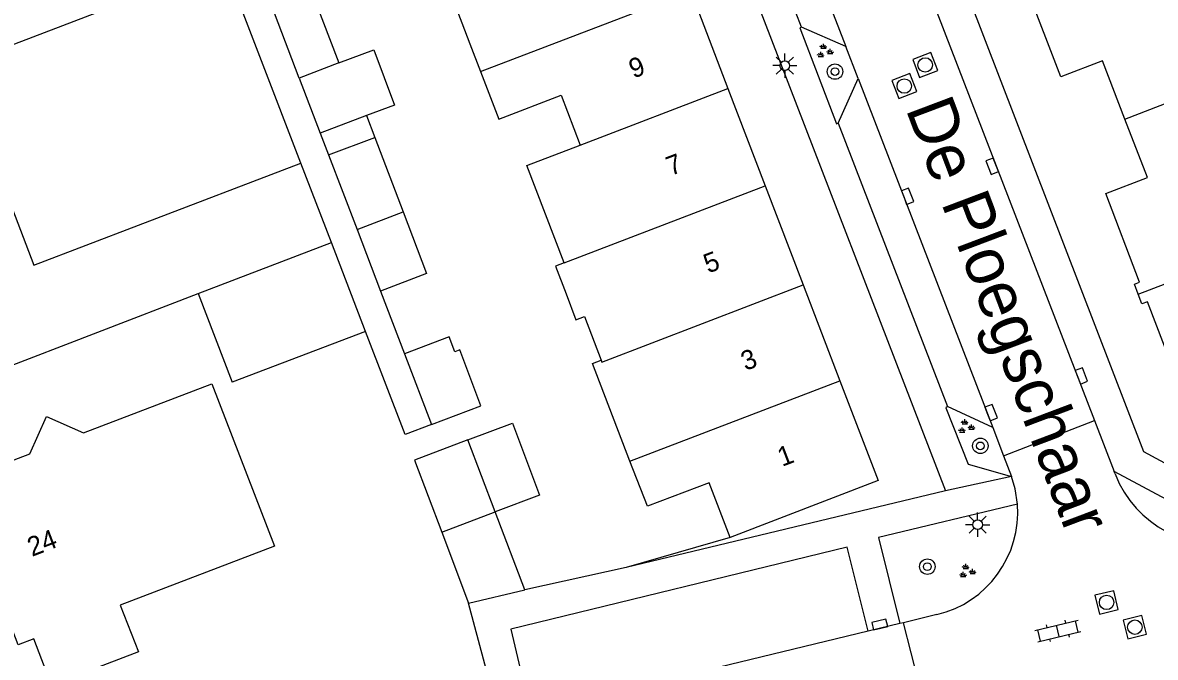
# Model space of a CAD drawing. Extents: x 137999 to 141000, y 397500 to 400501.
# Drawn here: x 138553.6 to 138612.3, y 400174.4 to 400207.3 of the extents above; entities that cross this region are included whole.
import ezdxf

# ---------------------------------------------------------------- set-up
doc = ezdxf.new("R2010")
doc.units = 0
for name, color, linetype in [('gg-afsc-erfafscheiding', 7, 'Continuous'), ('gg-afsc-hekwerk', 7, 'Continuous'), ('gg-anno-huisnummerreeks BGT', 7, 'Continuous'), ('gg-anno-openbare ruimte label', 7, 'Continuous'), ('gg-bbg-bijgebouw', 7, 'Continuous'), ('gg-bbg-gedigitaliseerde bebouwing', 7, 'Continuous'), ('gg-bbg-gedigitaliseerde bijgebouw', 7, 'Continuous'), ('gg-bbg-hoofdgebouw', 7, 'Continuous'), ('gg-bbg-luifel en loopbrug', 7, 'Continuous'), ('gg-bbg-tussenscheiding', 7, 'Continuous'), ('gg-knt-verharding', 7, 'Continuous'), ('gg-knt-verharding nz', 7, 'Continuous'), ('gt-grn-weggrens', 7, 'Continuous'), ('gt-symb-boom', 7, 'Continuous'), ('gt-symb-groenvak', 7, 'Continuous'), ('gt-symb-klinker verharding', 7, 'Continuous'), ('gt-symb-kolk', 7, 'Continuous'), ('gt-symb-lichtmast', 7, 'Continuous'), ('gt-symb-rioolschacht', 7, 'Continuous')]:
    doc.layers.add(name, color=color, linetype=linetype)

# ---------------------------------------------------------------- blocks, each defined once
blk = doc.blocks.new('gt0-GRVAK')
at = {"layer": 'gt-symb-groenvak'}
for p, q in [((-0.11, 0.189), (-0.228, 0.24)), ((-0.182, 0.153), (0.088, 0.153)), ((-0.091, 0.211), (-0.156, 0.322)), ((-0.047, 0.214), (-0.047, 0.393)), ((-0.004, 0.211), (0.061, 0.322)), ((0.015, 0.189), (0.133, 0.24)), ((0.262, -0.052), (0.197, 0.059)), ((0.305, -0.049), (0.305, 0.13)), ((0.349, -0.052), (0.414, 0.059)), ((-0.245, -0.228), (-0.363, -0.177)), ((-0.318, -0.264), (-0.047, -0.264)), ((-0.226, -0.206), (-0.291, -0.095)), ((-0.183, -0.203), (-0.183, -0.024)), ((-0.139, -0.206), (-0.074, -0.095)), ((-0.12, -0.228), (-0.002, -0.177)), ((0.243, -0.074), (0.125, -0.023)), ((0.17, -0.11), (0.441, -0.11)), ((0.368, -0.074), (0.486, -0.023))]:
    blk.add_line(p, q, dxfattribs=at)
blk = doc.blocks.new('gt0-LMAST')
at = {"layer": 'gt-symb-lichtmast'}
for p, q in [((-0.005, 0.246), (-0.005, 0.621)), ((-0.182, 0.173), (-0.447, 0.438)), ((0.172, 0.173), (0.437, 0.438)), ((-0.255, -0.004), (-0.63, -0.004)), ((-0.182, -0.181), (-0.447, -0.446)), ((-0.005, -0.254), (-0.005, -0.629)), ((0.437, -0.446), (0.172, -0.181)), ((0.245, -0.004), (0.62, -0.004))]:
    blk.add_line(p, q, dxfattribs=at)
blk.add_circle((-0.005, -0.004), 0.25, dxfattribs=at)
blk = doc.blocks.new('gt0-KL1')
at = {"layer": 'gt-symb-klinker verharding'}
for p, q in [((-1.15, 0.3), (1.15, 0.3)), ((-1, -0.3), (-1, 0.3)), ((-0.5, 0.3), (-0.5, 0.45)), ((0, -0.3), (0, 0.3)), ((0.5, 0.3), (0.5, 0.45)), ((1, -0.3), (1, 0.3)), ((-1.15, -0.3), (1.15, -0.3)), ((-0.5, -0.45), (-0.5, -0.3)), ((0.5, -0.45), (0.5, -0.3))]:
    blk.add_line(p, q, dxfattribs=at)
blk = doc.blocks.new('gt0-RS')
at = {"layer": 'gt-symb-rioolschacht'}
blk.add_lwpolyline([(-0.5, -0.5), (0.5, -0.5), (0.5, 0.5), (-0.5, 0.5)], close=True, dxfattribs=at)
blk.add_circle((0, 0), 0.375, dxfattribs=at)
blk = doc.blocks.new('gt0-BOOM')
at = {"layer": 'gt-symb-boom'}
for radius in [0.4, 0.2]:
    blk.add_circle((0, 0), radius, dxfattribs=at)
blk = doc.blocks.new('gt0-KOLK')
at = {"layer": 'gt-symb-kolk'}
blk.add_lwpolyline([(0, 0), (0.375, 0), (0.375, 0.4), (-0.375, 0.4), (-0.375, 0), (0, 0)], dxfattribs=at)

msp = doc.modelspace()

# ---------------------------------------------------------------- linework, layer by layer
at = {"layer": 'gg-afsc-erfafscheiding'}
for p, q in [((138572.172, 400193.349), (138573.41, 400190.103)), ((138590.257, 400180.58), (138584.886, 400179.032)), ((138584.886, 400179.032), (138579.634, 400177.871))]:
    msp.add_line(p, q, dxfattribs=at)
for points in [[(138568.052, 400199.967), (138564.056, 400210.369), (138565.47, 400210.908), (138566.162, 400209.092), (138574.427, 400212.243)], [(138574.808, 400186.436), (138573.447, 400185.916), (138571.394, 400191.259)]]:
    msp.add_lwpolyline(points, dxfattribs=at)
at = {"layer": 'gg-afsc-hekwerk'}
msp.add_line((138577.876, 400172.838), (138576.727, 400177.179), dxfattribs=at)
at = {"layer": 'gg-bbg-bijgebouw'}
for p, q in [((138562.731, 400193.213), (138564.489, 400188.626)), ((138576.694, 400185.632), (138573.925, 400184.587)), ((138578.105, 400181.908), (138576.694, 400185.632)), ((138573.925, 400184.587), (138575.339, 400180.848)), ((138579.634, 400177.871), (138578.105, 400181.908)), ((138575.339, 400180.848), (138576.727, 400177.179)), ((138576.727, 400177.179), (138579.634, 400177.871))]:
    msp.add_line(p, q, dxfattribs=at)
msp.add_lwpolyline([(138567.962, 400204.382), (138566.68, 400207.734), (138568.735, 400208.52)], dxfattribs=at)
at = {"layer": 'gg-bbg-gedigitaliseerde bebouwing'}
for p, q in [((138574.974, 400210.907), (138576.795, 400206.161)), ((138576.795, 400206.161), (138577.349, 400204.718)), ((138559.637, 400196.759), (138568.052, 400199.967)), ((138569.627, 400195.866), (138568.052, 400199.967))]:
    msp.add_line(p, q, dxfattribs=at)
for points in [[(138542.81, 400202.691), (138550.097, 400205.479), (138554.224, 400194.689), (138559.637, 400196.759)], [(138577.349, 400204.718), (138578.292, 400202.26), (138581.512, 400203.496), (138582.505, 400200.911)], [(138581.667, 400194.807), (138579.742, 400199.858), (138582.505, 400200.911)], [(138581.667, 400194.807), (138581.219, 400194.635), (138581.77, 400193.208)], [(138581.77, 400193.208), (138582.283, 400191.863), (138582.724, 400192.032), (138583.59, 400189.76)]]:
    msp.add_lwpolyline(points, dxfattribs=at)
at = {"layer": 'gg-bbg-gedigitaliseerde bijgebouw'}
for p, q in [((138568.735, 400208.52), (138570.018, 400205.168)), ((138570.018, 400205.168), (138567.962, 400204.382)), ((138569.485, 400200.398), (138571.869, 400201.306)), ((138571.869, 400201.306), (138573.339, 400197.45)), ((138569.485, 400200.398), (138570.955, 400196.541)), ((138570.955, 400196.541), (138572.172, 400193.349)), ((138571.394, 400191.259), (138569.627, 400195.866)), ((138571.394, 400191.259), (138564.489, 400188.626)), ((138573.41, 400190.103), (138574.808, 400186.436))]:
    msp.add_line(p, q, dxfattribs=at)
for points in [[(138558.346, 400212.927), (138559.96, 400208.726), (138552.642, 400205.913), (138551.028, 400210.114), (138558.346, 400212.927)], [(138573.339, 400197.45), (138574.556, 400194.258), (138572.172, 400193.349)], [(138574.808, 400186.436), (138577.361, 400187.394), (138576.271, 400190.297), (138576.01, 400190.199), (138575.72, 400190.97), (138573.41, 400190.103)]]:
    msp.add_lwpolyline(points, dxfattribs=at)
at = {"layer": 'gg-bbg-hoofdgebouw'}
for p, q in [((138588.221, 400208.886), (138590.15, 400203.843)), ((138590.15, 400203.843), (138592.079, 400198.799)), ((138592.079, 400198.799), (138594.045, 400193.662)), ((138594.045, 400193.662), (138595.942, 400188.703)), ((138551.735, 400188.989), (138562.731, 400193.213))]:
    msp.add_line(p, q, dxfattribs=at)
for points in [[(138610.693, 400202.257), (138609.535, 400205.269), (138607.379, 400204.441), (138605.615, 400209.032), (138605.337, 400208.941), (138605.146, 400209.433)], [(138611.381, 400193.188), (138611.188, 400193.699), (138611.448, 400193.806), (138609.701, 400198.404), (138611.86, 400199.224), (138610.693, 400202.257)], [(138625.298, 400189.07), (138616.987, 400185.847), (138615.775, 400189.06), (138613.616, 400188.196), (138611.852, 400192.789), (138611.572, 400192.68), (138611.381, 400193.188)], [(138585.078, 400184.537), (138583.131, 400189.586), (138583.59, 400189.76)], [(138566.684, 400180.125), (138558.703, 400177.08), (138559.645, 400174.65), (138555.15, 400172.926), (138554.235, 400175.333), (138553.413, 400175.018), (138552.458, 400177.507), (138551.215, 400178.17), (138550.644, 400179.654), (138551.132, 400180.962), (138550.181, 400183.442), (138554.019, 400184.914), (138554.888, 400186.85), (138556.804, 400185.998), (138563.446, 400188.538), (138566.684, 400180.125)], [(138595.942, 400188.703), (138597.92, 400183.532), (138590.257, 400180.58)], [(138590.257, 400180.58), (138589.182, 400183.404), (138585.979, 400182.199), (138585.078, 400184.537)]]:
    msp.add_lwpolyline(points, dxfattribs=at)
at = {"layer": 'gg-bbg-luifel en loopbrug'}
for p, q in [((138567.962, 400204.382), (138569.051, 400201.534)), ((138571.446, 400202.433), (138569.051, 400201.534)), ((138571.446, 400202.433), (138571.869, 400201.306)), ((138569.051, 400201.534), (138569.485, 400200.398))]:
    msp.add_line(p, q, dxfattribs=at)
for points in [[(138570.018, 400205.168), (138571.816, 400205.843), (138572.892, 400202.976), (138571.446, 400202.433)], [(138576.694, 400185.632), (138579.002, 400186.498), (138580.402, 400182.77), (138578.105, 400181.908)]]:
    msp.add_lwpolyline(points, dxfattribs=at)
at = {"layer": 'gg-bbg-tussenscheiding'}
for p, q in [((138577.349, 400204.718), (138588.221, 400208.886)), ((138610.693, 400202.257), (138618.996, 400205.458)), ((138582.505, 400200.911), (138590.15, 400203.843)), ((138581.667, 400194.807), (138592.079, 400198.799)), ((138570.955, 400196.541), (138573.339, 400197.45)), ((138611.381, 400193.188), (138622.117, 400197.326)), ((138562.731, 400193.213), (138569.627, 400195.866)), ((138585.078, 400184.537), (138595.942, 400188.703)), ((138575.339, 400180.848), (138578.105, 400181.908))]:
    msp.add_line(p, q, dxfattribs=at)
msp.add_lwpolyline([(138583.59, 400189.76), (138583.625, 400189.667), (138594.045, 400193.662)], dxfattribs=at)
at = {"layer": 'gg-knt-verharding'}
for p, q in [((138596.182, 400220.175), (138609.114, 400186.644)), ((138593.955, 400207.011), (138590.126, 400217.007)), ((138588.642, 400216.124), (138601.407, 400182.992)), ((138596.248, 400206.009), (138593.955, 400207.011)), ((138596.884, 400204.359), (138596.248, 400206.009)), ((138595.85, 400202.046), (138596.884, 400204.359)), ((138595.85, 400202.046), (138601.502, 400187.366)), ((138603.852, 400186.282), (138601.502, 400187.366)), ((138604.412, 400184.814), (138609.114, 400186.644)), ((138609.114, 400186.644), (138610.137, 400183.992)), ((138603.852, 400186.282), (138604.412, 400184.814)), ((138604.412, 400184.814), (138604.824, 400183.732)), ((138614.639, 400181.586), (138610.137, 400183.992)), ((138610.184, 400183.87), (138610.137, 400183.992)), ((138601.407, 400182.992), (138584.886, 400179.032)), ((138600.966, 400176.584), (138599.232, 400176.165)), ((138599.045, 400176.12), (138597.406, 400175.724)), ((138599.232, 400176.165), (138599.045, 400176.12)), ((138600.377, 400171.666), (138599.232, 400176.165))]:
    msp.add_line(p, q, dxfattribs=at)
for points in [[(138591.939, 400236.284), (138611.655, 400185.043), (138616.982, 400182.159)], [(138593.955, 400207.011), (138593.87, 400206.982), (138595.767, 400202.014), (138595.85, 400202.046)], [(138601.502, 400187.366), (138601.426, 400187.3), (138602.573, 400184.372), (138604.824, 400183.732)], [(138605.135, 400182.302), (138605.017, 400183.096), (138604.824, 400183.732)], [(138605.135, 400182.302), (138597.936, 400180.581), (138599.045, 400176.12)], [(138597.406, 400175.724), (138596.314, 400180.076), (138578.904, 400175.837), (138579.93, 400171.506)]]:
    msp.add_lwpolyline(points, dxfattribs=at)
for centre, radius, start, end in [((138615.461, 400185.897), 5.653, 201.01248, 284.05223), ((138599.681, 400181.9), 5.469, 283.59239, 4.21595)]:
    msp.add_arc(centre, radius, start, end, dxfattribs=at)
at = {"layer": 'gg-knt-verharding nz'}
for p, q in [((138591.473, 400218.396), (138596.248, 400206.009)), ((138596.884, 400204.359), (138603.852, 400186.282)), ((138597.406, 400175.724), (138579.93, 400171.506))]:
    msp.add_line(p, q, dxfattribs=at)
at = {"layer": 'gt-grn-weggrens'}
msp.add_line((138604.824, 400183.732), (138601.407, 400182.992), dxfattribs=at)

# ---------------------------------------------------------------- block references
at = {"layer": 'gt-symb-boom'}
for p in [(138595.688, 400204.716), (138603.212, 400185.327), (138600.468, 400179.07)]:
    msp.add_blockref('gt0-BOOM', p, dxfattribs=at)
at = {"layer": 'gt-symb-groenvak'}
for p in [(138595.135, 400205.769), (138602.451, 400186.309), (138602.505, 400178.819)]:
    msp.add_blockref('gt0-GRVAK', p, dxfattribs=at)
at = {"layer": 'gt-symb-klinker verharding', "rotation": 13.591560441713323}
msp.add_blockref('gt0-KL1', (138607.226, 400175.74), dxfattribs=at)
at = {"layer": 'gt-symb-kolk'}
for p, rotation in [((138604.009, 400199.887), 111.17333152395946), ((138599.262, 400198.188), -68.90078775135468), ((138608.253, 400188.882), -68.95425918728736), ((138603.582, 400186.977), -68.90078774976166), ((138598.054, 400175.88), 13.535856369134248)]:
    msp.add_blockref('gt0-KOLK', p, dxfattribs=dict(at, rotation=rotation))
at = {"layer": 'gt-symb-lichtmast'}
for p in [(138593.096, 400205.029), (138603.073, 400181.247)]:
    msp.add_blockref('gt0-LMAST', p, dxfattribs=at)
at = {"layer": 'gt-symb-rioolschacht'}
for p, rotation in [((138600.356, 400205.058), 111.0457408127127), ((138599.274, 400203.968), 111.0457408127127), ((138609.744, 400177.218), 13.535856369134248), ((138611.206, 400175.936), 13.535856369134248)]:
    msp.add_blockref('gt0-RS', p, dxfattribs=dict(at, rotation=rotation))

# ---------------------------------------------------------------- texts
at = {"layer": 'gg-anno-huisnummerreeks BGT'}
for s, rotation, p in [('9', 20.9, (138585.258, 400204.35)), ('7', 20.9, (138587.188, 400199.303)), ('5', 20.9, (138589.121, 400194.25)), ('3', 20.9, (138591.053, 400189.202)), ('1', 20.9, (138592.952, 400184.237)), ('24', 21, (138554.129, 400179.574))]:
    msp.add_text(s, height=1, rotation=rotation, dxfattribs=at).set_placement(p)
at = {"layer": 'gg-anno-openbare ruimte label'}
msp.add_text('De Ploegschaar', height=2.5, rotation=290.7, dxfattribs=at).set_placement((138599.327, 400202.797))

doc.saveas('drawing.dxf')
